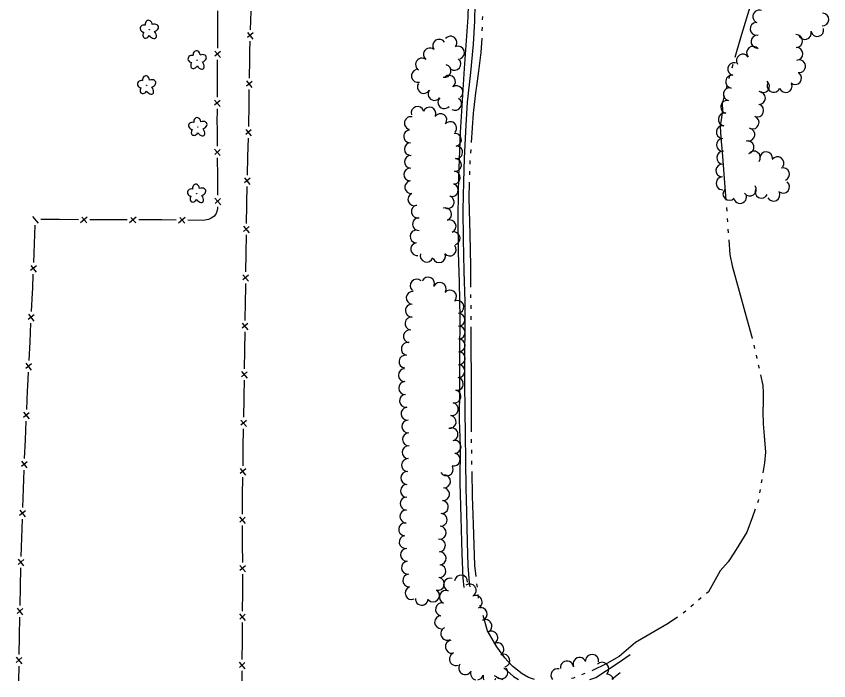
# Model space of a CAD drawing. Extents: x 588843 to 2552415, y 180129 to 269402.
# Drawn here: x 600695.3 to 601157.9, y 182659.6 to 183037.7 of the extents above; entities that cross this region are included whole.
import ezdxf

# ---------------------------------------------------------------- set-up
doc = ezdxf.new("R2010")
doc.units = 0
for name, color, linetype in [('E_FEN_P', 7, 'Continuous'), ('E_LAND_TreeLine_P', 7, 'Continuous'), ('E_LAND_Vegetation', 7, 'Continuous'), ('E_PATH_Sidewalk', 7, 'Continuous'), ('E_WTR_P', 7, 'Continuous')]:
    doc.layers.add(name, color=color, linetype=linetype)

# ---------------------------------------------------------------- blocks, each defined once
blk = doc.blocks.new('DTRE_4')
at = {"layer": 'E_LAND_Vegetation'}
blk.add_circle((-0.6, 0), 0.601, dxfattribs=at)
for centre, major_axis, ratio in [((-6.1, 17.5), (4.5, -16.3), 0.782863), ((-19.3, 0.5), (16.2, -0.4), 0.832022), ((13.3, 9), (-17.3, -9.6), 0.691916), ((-8.2, -17.2), (5.9, 15.9), 0.716896), ((11.6, -12.2), (-16.4, 15), 0.560249)]:
    blk.add_ellipse(centre, major_axis=major_axis, ratio=ratio, start_param=1.570796, end_param=4.712389, dxfattribs=at)

msp = doc.modelspace()

# ---------------------------------------------------------------- linework, layer by layer
at = {"layer": 'E_FEN_P'}
for p, q in [((600830.15, 183028.24), (600826.94, 183025.58)), ((600826.97, 183028.51), (600830.04, 183024.74)), ((600808.31, 183017.92), (600811.52, 183014.19)), ((600811.54, 183017.73), (600808.36, 183014.96)), ((600826.38, 183000.92), (600829.52, 182997.21)), ((600829.57, 183000.71), (600826.4, 182997.99)), ((600808.16, 182990.02), (600811.38, 182986.3)), ((600811.39, 182989.84), (600808.22, 182987.06)), ((600829.13, 182973.12), (600825.94, 182970.44)), ((600825.95, 182973.37), (600829.04, 182969.62)), ((600808.22, 182962.11), (600811.48, 182958.43)), ((600811.45, 182961.97), (600808.31, 182959.15)), ((600828.41, 182945.56), (600825.22, 182942.88)), ((600825.23, 182945.81), (600828.32, 182942.06)), ((600808.44, 182934.22), (600811.7, 182930.53)), ((600811.68, 182934.07), (600808.53, 182931.26)), ((600704.64, 182923.86), (600707.72, 182920.03)), ((600707.53, 182920.4), (600704.77, 182923.59)), ((600735.62, 182923.41), (600731.89, 182920.21)), ((600735.43, 182920.18), (600732.66, 182923.36)), ((600763.5, 182923.33), (600759.8, 182920.1)), ((600763.34, 182920.1), (600760.54, 182923.26)), ((600791.42, 182923.18), (600787.67, 182919.99)), ((600791.21, 182919.95), (600788.45, 182923.15)), ((600824.7, 182918.22), (600827.85, 182914.52)), ((600827.89, 182918.02), (600824.73, 182915.3)), ((600703.52, 182895.99), (600706.6, 182892.16)), ((600706.74, 182895.69), (600703.47, 182893.03)), ((600824.38, 182890.65), (600827.53, 182886.95)), ((600827.57, 182890.45), (600824.41, 182887.73)), ((600705.46, 182867.81), (600702.16, 182865.18)), ((600702.24, 182868.14), (600705.28, 182864.27)), ((600824, 182863.09), (600827.14, 182859.38)), ((600827.19, 182862.88), (600824.02, 182860.16)), ((600704.06, 182839.95), (600700.75, 182837.32)), ((600700.84, 182840.28), (600703.88, 182836.42)), ((600823.59, 182835.52), (600826.73, 182831.81)), ((600826.78, 182835.31), (600823.61, 182832.6)), ((600702.73, 182812.1), (600699.44, 182809.45)), ((600699.51, 182812.41), (600702.57, 182808.56)), ((600823.17, 182807.96), (600826.31, 182804.24)), ((600826.36, 182807.74), (600823.19, 182805.03)), ((600701.49, 182784.25), (600698.23, 182781.57)), ((600698.27, 182784.53), (600701.36, 182780.71)), ((600822.75, 182780.39), (600825.88, 182776.67)), ((600825.94, 182780.17), (600822.77, 182777.46)), ((600700.49, 182756.37), (600697.23, 182753.69)), ((600697.27, 182756.66), (600700.37, 182752.83)), ((600822.48, 182752.79), (600825.69, 182749.14)), ((600825.68, 182752.64), (600822.56, 182749.87)), ((600696.37, 182728.76), (600699.52, 182724.98)), ((600699.6, 182728.52), (600696.38, 182725.79)), ((600822.57, 182725.22), (600825.77, 182721.57)), ((600825.76, 182725.07), (600822.65, 182722.3)), ((600695.78, 182700.87), (600698.94, 182697.09)), ((600699.01, 182700.63), (600695.79, 182697.91)), ((600822.5, 182697.67), (600825.67, 182693.98)), ((600825.69, 182697.48), (600822.55, 182694.74)), ((600695.3, 182672.96), (600698.49, 182669.21)), ((600698.53, 182672.75), (600695.33, 182670)), ((600822.3, 182670.1), (600825.47, 182666.41)), ((600825.49, 182669.91), (600822.35, 182667.17))]:
    msp.add_line(p, q, dxfattribs=at)
for points in [[(600809.86, 183040.85), (600809.84, 183030.2)], [(600828.85, 183040.6), (600828.5, 183030.08)], [(600809.84, 183030.2), (600809.82, 183022.34), (600809.81, 183019.55)], [(600828.28, 183023.57), (600828.08, 183017.71), (600828.02, 183013.04)], [(600809.77, 183012.96), (600809.72, 183002.31)], [(600828.02, 183013.04), (600827.87, 183002.52)], [(600809.72, 183002.31), (600809.66, 182991.65)], [(600827.78, 182996), (600827.64, 182985.48)], [(600809.63, 182985.06), (600809.59, 182977.12), (600809.61, 182974.41)], [(600827.64, 182985.48), (600827.53, 182977.5), (600827.46, 182974.95)], [(600809.61, 182974.41), (600809.7, 182963.76)], [(600827.29, 182968.44), (600827.02, 182957.91)], [(600809.75, 182957.17), (600809.84, 182946.52)], [(600827.02, 182957.91), (600826.74, 182947.39)], [(600809.84, 182946.52), (600809.92, 182935.87)], [(600826.57, 182940.88), (600826.33, 182931.48), (600826.32, 182930.35)], [(600809.92, 182929.28), (600809.87, 182928.35), (600809.6, 182926.61), (600808.99, 182925.17), (600807.76, 182923.81), (600806.34, 182922.92), (600804.75, 182922.18), (600803.64, 182921.93)], [(600826.32, 182930.35), (600826.19, 182919.83)], [(600720.01, 182922.04), (600709.36, 182922.12)], [(600730.66, 182921.95), (600720.01, 182922.04)], [(600747.9, 182921.83), (600745.81, 182921.83), (600737.25, 182921.9)], [(600758.55, 182921.84), (600747.9, 182921.83)], [(600775.79, 182921.85), (600765.14, 182921.84)], [(600786.44, 182921.75), (600778.17, 182921.85), (600775.79, 182921.85)], [(600803.64, 182921.93), (600802.01, 182921.55), (600793.04, 182921.66)], [(600705.93, 182918.85), (600705.5, 182908.21)], [(600826.12, 182913.31), (600826, 182902.78)], [(600705.5, 182908.21), (600705.07, 182897.57)], [(600826, 182902.78), (600825.88, 182892.26)], [(600704.81, 182890.98), (600704.48, 182882.86), (600704.36, 182880.34)], [(600825.8, 182885.74), (600825.77, 182883.15), (600825.65, 182875.21)], [(600704.36, 182880.34), (600703.82, 182869.7)], [(600825.65, 182875.21), (600825.5, 182864.69)], [(600703.48, 182863.12), (600702.95, 182852.48)], [(600825.4, 182858.17), (600825.24, 182847.65)], [(600702.95, 182852.48), (600702.41, 182841.85)], [(600825.24, 182847.65), (600825.09, 182837.12)], [(600702.08, 182835.26), (600701.67, 182827.15), (600701.55, 182824.62)], [(600824.99, 182830.6), (600824.86, 182821.57), (600824.83, 182820.08)], [(600701.55, 182824.62), (600701.07, 182813.98)], [(600824.83, 182820.08), (600824.67, 182809.55)], [(600700.78, 182807.4), (600700.3, 182796.76)], [(600824.57, 182803.04), (600824.41, 182792.51)], [(600700.3, 182796.76), (600699.82, 182786.12), (600699.82, 182786.12)], [(600824.41, 182792.51), (600824.25, 182781.99)], [(600699.58, 182779.53), (600699.2, 182768.88)], [(600824.15, 182775.47), (600823.98, 182764.94)], [(600699.2, 182768.88), (600698.82, 182758.24)], [(600823.98, 182764.94), (600823.93, 182761.49), (600823.95, 182754.42)], [(600698.58, 182751.65), (600698.2, 182741.01)], [(600823.97, 182747.9), (600824.01, 182737.37)], [(600698.2, 182741.01), (600698.01, 182735.57), (600697.9, 182730.36)], [(600824.01, 182737.37), (600824.04, 182726.85)], [(600697.76, 182723.77), (600697.53, 182713.12)], [(600824.06, 182720.33), (600824.08, 182712.65), (600824.06, 182709.8)], [(600697.53, 182713.12), (600697.31, 182702.47)], [(600824.06, 182709.8), (600823.99, 182699.28)], [(600697.17, 182695.88), (600696.95, 182685.23)], [(600823.94, 182692.76), (600823.86, 182682.23)], [(600696.95, 182685.23), (600696.94, 182685.04), (600696.81, 182674.58)], [(600823.86, 182682.23), (600823.79, 182671.71)], [(600696.73, 182667.99), (600696.63, 182659.61)], [(600823.75, 182665.19), (600823.72, 182659.61)]]:
    msp.add_lwpolyline(points, dxfattribs=at)
at = {"layer": 'E_LAND_TreeLine_P'}
for centre, radius, start, end in [((601118.36, 183037.55), 3.65, 69.0926, 249.0926), ((601154.28, 183035.89), 3.65, 267.5275, 87.5275), ((601116.81, 183030.58), 3.65, 95.089, 275.089), ((601151.43, 183029.91), 3.65, 192.8337, 12.8337), ((600942.55, 183022.72), 3.65, 321.3343, 141.3343), ((601117.31, 183023.31), 3.65, 83.2791, 263.2791), ((601139.35, 183023.68), 3.65, 271.6356, 91.6356), ((601144.33, 183028.2), 3.65, 195.4967, 15.4967), ((600936.09, 183021.02), 3.65, 33.347, 213.347), ((600930.8, 183016.01), 3.65, 51.3343, 231.3343), ((600946.86, 183017.07), 3.65, 288.223, 108.223), ((601114.81, 183016.97), 3.65, 38.8262, 218.8262), ((601139.56, 183016.38), 3.65, 271.6356, 91.6356), ((600926.34, 183010.25), 3.65, 57.2914, 237.2914), ((600944.83, 183010.63), 3.65, 230.9035, 50.9035), ((601109.03, 183012.52), 3.65, 33.1851, 213.1851), ((601141.05, 183009.3), 3.65, 261.1149, 81.1149), ((600923.98, 183003.86), 3.65, 104.6015, 284.6015), ((600939.24, 183006.62), 3.65, 257.8994, 77.8994), ((601104.1, 183007.73), 3.65, 78.7693, 258.7693), ((600941.71, 183000.43), 3.65, 308.5055, 128.5055), ((601102.85, 183000.53), 3.65, 81.6579, 261.6579), ((601138.79, 183002.6), 3.65, 230.2284, 50.2284), ((600927.34, 182997.52), 3.65, 147.2914, 327.2914), ((600946.01, 182994.54), 3.65, 305.8731, 125.8731), ((601120.52, 182997.94), 3.65, 231.6993, 51.6993), ((601126.56, 182998.11), 3.65, 159.0926, 339.0926), ((601133.38, 182998.01), 3.65, 201.0021, 21.0021), ((600933.43, 182993.52), 3.65, 143.1623, 323.1623), ((601101.54, 182993.35), 3.65, 78.1092, 258.1092), ((601118.21, 182991.23), 3.65, 268.5692, 88.5692), ((600939.06, 182988.88), 3.65, 136.8869, 316.8869), ((600945.23, 182987.87), 3.65, 237.8337, 57.8337), ((601100.06, 182986.2), 3.65, 79.1684, 259.1684), ((600923.79, 182982.72), 3.62, 17.2681, 197.2681), ((600930.65, 182982.37), 3.62, 340.2965, 160.2965), ((601117.21, 182984.09), 3.65, 248.8223, 68.8223), ((600919.92, 182976.97), 3.62, 76.9189, 256.9189), ((600936.82, 182978.68), 3.62, 325.5073, 145.5073), ((601098.71, 182979.03), 3.65, 81.016, 261.016), ((601114.59, 182977.27), 3.65, 250.0189, 70.0189), ((600942.44, 182974.13), 3.62, 320.3874, 140.3874), ((601097.57, 182971.82), 3.65, 81.016, 261.016), ((600919.52, 182969.39), 3.62, 95.3052, 275.3052), ((600945.15, 182967.48), 3.62, 279.1565, 99.1565), ((601112.22, 182970.38), 3.65, 261.8853, 81.8853), ((600919.9, 182962.17), 3.62, 91.4604, 271.4604), ((601097.64, 182964.54), 3.65, 92.6367, 272.6367), ((601111.68, 182963.17), 3.65, 283.1434, 103.1434), ((600945.84, 182960.32), 3.62, 264.3522, 84.3522), ((601097.79, 182957.25), 3.65, 86.5444, 266.5444), ((601115.29, 182957.35), 3.65, 323.6784, 143.6784), ((600919.98, 182954.94), 3.62, 87.3372, 267.3372), ((600945.13, 182953.12), 3.62, 264.3522, 84.3522), ((601122.3, 182956.92), 3.65, 357.3372, 177.3372), ((601128.75, 182954.12), 3.65, 324.8791, 144.8791), ((601097.35, 182949.96), 3.65, 86.5444, 266.5444), ((601131.99, 182947.83), 3.65, 289.8954, 109.8954), ((600919.64, 182947.71), 3.62, 87.3372, 267.3372), ((600944.53, 182945.91), 3.62, 265.6031, 85.6031), ((600920.2, 182940.5), 3.62, 95.2284, 275.2284), ((600943.37, 182938.82), 3.62, 251.6705, 71.6705), ((601097.49, 182942.66), 3.65, 91.8869, 271.8869), ((601131.97, 182940.75), 3.65, 230.9035, 50.9035), ((601101.35, 182936.68), 3.65, 137.1253, 317.1253), ((601112.96, 182939.09), 3.65, 215.2435, 35.2435), ((601119.61, 182937.95), 3.65, 154.2281, 334.2281), ((601126.46, 182936.16), 3.65, 209.5329, 29.5329), ((600921.95, 182933.57), 3.62, 113.1927, 293.1927), ((600940.98, 182932), 3.62, 246.7677, 66.7677), ((601107.48, 182934.84), 3.65, 194.7893, 14.7893), ((600923.97, 182926.67), 3.62, 101.098, 281.098), ((600939.58, 182925.07), 3.62, 289.8441, 109.8441), ((600924.56, 182919.47), 3.62, 92.2776, 272.2776), ((600942.09, 182918.28), 3.62, 291.8369, 111.8369), ((600923.15, 182912.41), 3.62, 85.3172, 265.3172), ((600944.41, 182911.45), 3.62, 284.9985, 104.9985), ((600923.57, 182905.22), 3.62, 96.6993, 276.6993), ((600942.15, 182904.97), 3.62, 219.7084, 39.7084), ((600928.98, 182901.45), 3.62, 162.0434, 342.0434), ((600936.11, 182901.17), 3.62, 200.7867, 20.7867), ((600923.28, 182884.41), 3.66, 47.9679, 227.9679), ((600929.82, 182885.64), 3.66, 335.0706, 155.0706), ((600936.46, 182882.55), 3.66, 335.0706, 155.0706), ((600921.03, 182877.52), 3.66, 84.2605, 264.2605), ((600942.33, 182878.22), 3.66, 321.6993, 141.6993), ((600920.55, 182870.22), 3.66, 91.7744, 271.7744), ((600946.51, 182872.37), 3.66, 297.8963, 117.8963), ((600947.09, 182865.1), 3.66, 270.6237, 90.6237), ((600920.34, 182862.92), 3.66, 83.0637, 263.0637), ((600919.41, 182855.66), 3.66, 81.6579, 261.6579), ((600947.17, 182857.77), 3.66, 270.6237, 90.6237), ((600918.2, 182848.44), 3.66, 78.0011, 258.0011), ((600947.25, 182850.45), 3.66, 270.6237, 90.6237), ((600947.32, 182843.13), 3.66, 268.0286, 88.0286), ((600916.87, 182841.24), 3.66, 82.1276, 262.1276), ((600916.55, 182833.49), 3.66, 91.4604, 271.4604), ((600947.07, 182835.81), 3.66, 268.0286, 88.0286), ((600946.21, 182828.56), 3.66, 259.0001, 79.0001), ((600916.74, 182826.17), 3.66, 91.4604, 271.4604), ((600917.2, 182818.87), 3.66, 96.5074, 276.5074), ((600944.81, 182821.37), 3.66, 259.0001, 79.0001), ((600943.39, 182814.18), 3.66, 258.8221, 78.8221), ((600918.03, 182811.59), 3.66, 96.5074, 276.5074), ((600942.12, 182806.97), 3.66, 260.8731, 80.8731), ((600918.54, 182804.29), 3.66, 92.6989, 272.6989), ((600943.17, 182799.83), 3.66, 285.4967, 105.4967), ((600918.88, 182796.97), 3.66, 92.6989, 272.6989), ((600944.92, 182792.74), 3.66, 270.4783, 90.4783), ((600918.71, 182789.66), 3.66, 87.1855, 267.1855), ((600918.34, 182782.34), 3.66, 86.8409, 266.8409), ((600944.43, 182785.49), 3.66, 254.5329, 74.5329), ((600940.37, 182779.82), 3.66, 206.5201, 26.5201), ((600917.93, 182775.03), 3.66, 86.8409, 266.8409), ((600938.91, 182773.09), 3.66, 265.246, 85.246), ((600917.73, 182767.71), 3.66, 89.1538, 269.1538), ((600938.29, 182765.79), 3.66, 264.7677, 84.7677), ((600917.6, 182760.39), 3.66, 88.5692, 268.5692), ((600937.63, 182758.5), 3.66, 264.7677, 84.7677), ((600917.42, 182753.07), 3.66, 88.5692, 268.5692), ((600936.97, 182751.2), 3.66, 266.0024, 86.0024), ((600916.68, 182745.79), 3.66, 83.0637, 263.0637), ((600936.46, 182743.9), 3.66, 266.0024, 86.0024), ((600917.03, 182738.53), 3.66, 98.4954, 278.4954), ((600935.97, 182736.59), 3.66, 273.6666, 93.6666), ((600917.76, 182731.25), 3.66, 92.9679, 272.9679), ((600936.44, 182729.28), 3.66, 273.6666, 93.6666), ((600918.3, 182723.95), 3.66, 96.0739, 276.0739), ((600936.28, 182721.98), 3.66, 264.6135, 84.6135), ((600919.05, 182716.67), 3.66, 95.089, 275.089), ((600935.36, 182714.73), 3.66, 256.2686, 76.2686), ((600942.34, 182714.29), 3.7, 72.4875, 252.4875), ((600948.61, 182716.05), 3.7, 355.0244, 175.0244), ((600920.34, 182709.55), 3.66, 115.4473, 295.4473), ((600939.94, 182707.28), 3.7, 68.1927, 248.1927), ((600953.49, 182710.95), 3.7, 306.3757, 126.3757), ((600926.2, 182706.28), 3.66, 176.7977, 356.7977), ((600932.65, 182708.17), 3.66, 224.788, 44.788), ((600956.88, 182704.39), 3.7, 295.5046, 115.5046), ((600937.74, 182700.23), 3.7, 76.3228, 256.3228), ((600959.76, 182697.57), 3.7, 289.0414, 109.0414), ((600937.24, 182692.9), 3.7, 91.4604, 271.4604), ((600962.45, 182690.68), 3.7, 296.6221, 116.6221), ((600940.68, 182686.37), 3.7, 115.7188, 295.7188), ((600965.77, 182684.06), 3.7, 296.9303, 116.9303), ((600943.33, 182678.95), 3.7, 98.9769, 278.9769), ((600969.26, 182677.53), 3.7, 302.0225, 122.0225), ((600945.64, 182671.93), 3.7, 110.2868, 290.2868), ((600972.66, 182671.01), 3.7, 287.5568, 107.5568), ((601023.18, 182670.8), 3.75, 354.5409, 174.5409), ((601008.9, 182667.11), 3.75, 7.1528, 187.1528), ((601016.06, 182669.11), 3.75, 22.4079, 202.4079), ((601028.97, 182666.38), 3.75, 316.5534, 136.5534), ((600950.91, 182666.83), 3.7, 143.1623, 323.1623), ((600957.62, 182663.83), 3.7, 159.6338, 261.5008), ((600971.46, 182664.31), 3.7, 220.8428, 40.8428), ((601003.48, 182662.72), 3.75, 74.5329, 220.4043), ((600957.62, 182663.83), 3.7, 278.8159, 339.6338), ((600964.77, 182661.91), 3.7, 166.5078, 207.8656), ((600964.77, 182661.91), 3.7, 332.4511, 346.5078), ((601031.65, 182659.54), 3.75, 12.9173, 92.9679)]:
    msp.add_arc(centre, radius, start, end, dxfattribs=at)
at = {"layer": 'E_PATH_Sidewalk'}
for points in [[(600953, 183058.43), (600952.41, 183037.27), (600950.38, 183007.97), (600947.99, 182971.65), (600947.03, 182946.22)], [(600956.5, 183044.81), (600956.29, 183034.9), (600955.48, 183021.78), (600953.93, 183005.81), (600952.09, 182988.8), (600951.3, 182975.76), (600950.34, 182957), (600949.92, 182943.58), (600949.51, 182927.53), (600949.82, 182910.81), (600950.18, 182892.76), (600950.7, 182875.28), (600950.8, 182859.51), (600950.55, 182846.19), (600950.48, 182829.62), (600950.65, 182812.61), (600950.92, 182800.32), (600951.16, 182784.37), (600951.22, 182769.13), (600951.61, 182755.77), (600951.96, 182738.38), (600952.46, 182725.23), (600953.23, 182715.29), (600953.53, 182713.14)], [(600947.03, 182946.22), (600946.85, 182937.43), (600946.73, 182923.08), (600946.99, 182903.47), (600947.42, 182886.15), (600947.89, 182866.14), (600947.77, 182845.64), (600947.59, 182826.66), (600947.55, 182807.83), (600948.01, 182793.04), (600947.96, 182772.29), (600948.52, 182752.59), (600949.04, 182732.05), (600949.54, 182717.91), (600950.15, 182712.62)], [(601025.39, 182661.4), (601037.99, 182669.75), (601044.86, 182674.53)], [(600972.86, 182667.01), (600978.49, 182662.07), (600981.3, 182660.23)], [(600967.42, 182662.64), (600969.85, 182661.22), (600972.25, 182660.22), (600972.27, 182660.21)], [(601021.96, 182660.34), (601025.39, 182661.4)], [(601039.17, 182664.16), (601034.46, 182660.38)]]:
    msp.add_lwpolyline(points, dxfattribs=at)
at = {"layer": 'E_WTR_P'}
for points in [[(601113.03, 183042.83), (601107.72, 183025.5), (601104.44, 183014.23)], [(600960.84, 183035.63), (600960.9, 183037.69)], [(600960.68, 183029.46), (600960.73, 183031.51)], [(600957.25, 182995.67), (600957.53, 182997.97), (600958.62, 183006.53), (600959.93, 183017.06), (600960.53, 183025.34)], [(601103.29, 183010.28), (601102.72, 183008.3)], [(601101.57, 183004.35), (601101.05, 183002.57), (601101, 183002.37)], [(601099.98, 182998.38), (601099.48, 182996.38)], [(600954.52, 182965.94), (600955.65, 182982.68), (600957.25, 182995.67)], [(601098.46, 182992.39), (601097.32, 182987.91), (601097.4, 182984.36), (601096.87, 182980.13), (601096.2, 182975.4), (601096.28, 182971.43), (601096.95, 182964.2), (601097.06, 182962.79)], [(600954.1, 182959.78), (600954.24, 182961.84)], [(601097.06, 182962.79), (601099.38, 182933.02)], [(600953.68, 182953.62), (600953.82, 182955.67)], [(600953.54, 182947.44), (600953.59, 182949.5)], [(600953.71, 182913.47), (600953.24, 182934.23), (600953.45, 182943.32)], [(601099.68, 182928.91), (601099.82, 182926.86)], [(601100.12, 182922.75), (601100.26, 182920.7)], [(601100.56, 182916.59), (601100.7, 182914.53)], [(600954.19, 182883.61), (600954.1, 182895.65), (600953.71, 182913.47)], [(601101.01, 182910.43), (601101.69, 182902.23), (601102.88, 182895.7), (601106.89, 182881.25)], [(600954.23, 182877.44), (600954.22, 182879.5)], [(601106.88, 182881.29), (601110.06, 182869.49), (601114.32, 182854.6), (601114.38, 182854.34)], [(600954.28, 182871.26), (600954.26, 182873.32)], [(600954.32, 182865.08), (600954.31, 182867.14)], [(600954.43, 182831.1), (600954.42, 182850.5), (600954.35, 182860.96)], [(601115.24, 182850.57), (601115.67, 182848.69)], [(601116.52, 182844.93), (601116.95, 182843.05)], [(601117.81, 182839.29), (601118.24, 182837.41)], [(601119.08, 182833.64), (601120.37, 182827.63), (601120.57, 182823.47), (601120.52, 182818.11), (601120.37, 182812.55), (601120.5, 182805.81)], [(600954.53, 182801.24), (600954.43, 182808.84), (600954.43, 182831.1)], [(601120.5, 182805.81), (601120.5, 182805.77), (601121.22, 182798.97), (601121.89, 182789.75), (601121.32, 182783.59), (601120.46, 182777.99)], [(600954.61, 182795.06), (600954.58, 182797.12)], [(600954.69, 182788.89), (600954.66, 182790.95)], [(600954.77, 182782.71), (600954.74, 182784.77)], [(600955.6, 182748.74), (600955, 182764.58), (600954.82, 182778.59)], [(601119.87, 182774.17), (601119.53, 182772.27)], [(601118.86, 182768.47), (601118.52, 182766.57)], [(601117.85, 182762.77), (601117.7, 182761.93), (601117.35, 182760.92)], [(601116.06, 182757.28), (601114.53, 182752.91), (601111.26, 182744.2), (601105.23, 182734.34), (601103.87, 182732.26)], [(600957.18, 182718.94), (600956.49, 182725.19), (600955.6, 182748.74)], [(601103.87, 182732.26), (601100.58, 182727.18), (601096.2, 182722.14), (601089.51, 182710.28), (601088.27, 182709.22)], [(600957.85, 182712.8), (600957.63, 182714.84)], [(600958.53, 182706.66), (600958.3, 182708.7)], [(601085.33, 182706.72), (601083.86, 182705.47)], [(600960.03, 182700.68), (600959.47, 182702.66)], [(601080.92, 182702.97), (601079.45, 182701.72)], [(601076.51, 182699.22), (601075.32, 182698.22), (601075.02, 182698)], [(600975.21, 182670.8), (600973.55, 182672.63), (600968.89, 182678.94), (600963.6, 182687.98), (600961.14, 182696.71)], [(601071.84, 182695.81), (601066.56, 182692.18), (601047.93, 182681.31)], [(601047.93, 182681.31), (601038.6, 182673.43), (601031.63, 182669.48), (601022.94, 182665.31)], [(600990.39, 182660.26), (600987.03, 182661.53), (600983.31, 182663.52), (600978.05, 182667.65), (600975.21, 182670.79)], [(601013.42, 182661.39), (601012.64, 182661.06), (601011.45, 182660.81)], [(601019.14, 182663.74), (601017.23, 182662.95)]]:
    msp.add_lwpolyline(points, dxfattribs=at)

# ---------------------------------------------------------------- block references
at = {"layer": 'E_LAND_Vegetation', "xscale": 0.1524003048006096, "yscale": 0.1524003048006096, "rotation": -10.602578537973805}
for p in [(600771.16, 183030.07), (600798.39, 183012.74), (600769.61, 182998.48), (600798.76, 182974.72), (600798.07, 182936.79)]:
    msp.add_blockref('DTRE_4', p, dxfattribs=at)

doc.saveas('drawing.dxf')
